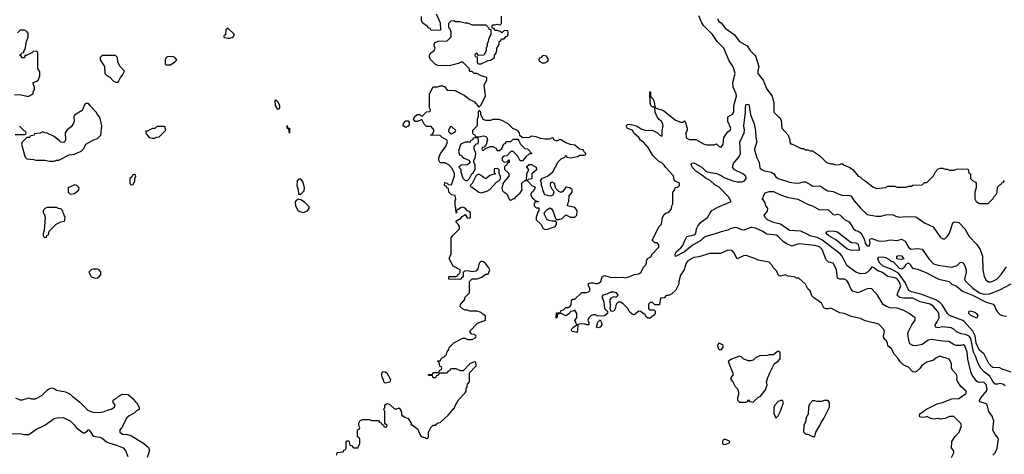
# Model space of a CAD drawing. Header units: inches. Extents: x 2348341 to 2479810, y 460419 to 613669.
# Tile 452 of 656: x 2423589 to 2432209, y 517257 to 521060. Entities that reach past the tile are written whole.
import ezdxf

# ---------------------------------------------------------------- set-up
doc = ezdxf.new("R2010")
doc.units = ezdxf.units.IN
doc.header["$MEASUREMENT"] = 0
for name, color, linetype in [('C4521', 7, 'Continuous'), ('C4522', 7, 'Continuous'), ('C4531', 7, 'Continuous'), ('C4532', 7, 'Continuous')]:
    doc.layers.add(name, color=color, linetype=linetype)

msp = doc.modelspace()

# ---------------------------------------------------------------- linework, layer by layer
at = {"layer": 'C4521', "color": 2}
for points, elevation in [([(2423622.8, 520000), (2423611.1, 519988.9), (2423604.7, 519970), (2423630, 519874), (2423636.9, 519856.9), (2423650, 519842), (2423710, 519838), (2423730, 519832), (2423810, 519831.3), (2423850, 519822), (2423890, 519822), (2423910, 519832), (2423930, 519832), (2424023.1, 519876.9), (2424070, 519882), (2424126, 519910), (2424150, 519934), (2424168, 519970), (2424220.5, 520000)], 86), ([(2423987.4, 520000), (2423985.4, 519994.6), (2423974.8, 519985.2), (2423950, 519989.2), (2423937, 520000)], 86), ([(2426366, 517250), (2426367.3, 517272.7), (2426422, 517278), (2426427.3, 517292.7), (2426442, 517298), (2426446, 517310), (2426446, 517370), (2426450, 517374), (2426470, 517374), (2426474, 517370), (2426478, 517338), (2426492.7, 517332.7), (2426510, 517314), (2426550, 517314), (2426566, 517350), (2426566, 517390), (2426562, 517402), (2426546, 517410), (2426546, 517470), (2426562, 517478), (2426566, 517490), (2426558, 517510), (2426558, 517530), (2426570, 517552), (2426590, 517562), (2426650, 517562), (2426670, 517554), (2426730, 517554), (2426738, 517538), (2426752.7, 517532.7), (2426758, 517518), (2426774, 517514), (2426778, 517498), (2426790, 517494), (2426802, 517498), (2426806, 517510), (2426786, 517526), (2426786, 517630), (2426778, 517650), (2426786, 517670), (2426786, 517690), (2426800.4, 517699.6), (2426810, 517702), (2426830, 517694), (2426870, 517654), (2426890, 517654), (2426910, 517662), (2426930, 517634), (2426934, 517594), (2426946, 517594), (2426962, 517582), (2426991, 517570), (2427016, 517530), (2427014, 517514), (2427026, 517514), (2427075.5, 517475.5), (2427091.1, 517431.1), (2427099.6, 517419.6), (2427114, 517410), (2427142, 517402), (2427150, 517394), (2427162, 517398), (2427167.3, 517412.7), (2427168.4, 517451.6), (2427188.9, 517491.1), (2427210, 517512), (2427227.3, 517512.7), (2427248.4, 517531.6), (2427270, 517534), (2427340.4, 517599.6), (2427396.4, 517663.6), (2427400.4, 517679.6), (2427430, 517734), (2427490, 517794), (2427498, 517810), (2427498, 517830), (2427508, 517850), (2427508.4, 517871.6), (2427526, 517890), (2427526, 517970), (2427586, 518030), (2427582, 518062), (2427570, 518066), (2427534, 518050), (2427471.6, 517988.4), (2427448.4, 517988.4), (2427410, 518006), (2427370, 518006), (2427358, 518002), (2427354, 517990), (2427338, 517982), (2427330, 517966), (2427270, 517966), (2427258, 517962), (2427252.7, 517947.3), (2427238, 517942), (2427230, 517926), (2427210, 517926), (2427202, 517942), (2427170, 517946), (2427166, 517950), (2427170, 517954), (2427202, 517958), (2427210, 517974), (2427250, 517974), (2427262, 517978), (2427267.3, 517992.7), (2427282, 517998), (2427286, 518010), (2427282, 518022), (2427267.3, 518027.3), (2427262, 518062), (2427246, 518070), (2427250, 518074), (2427270, 518074), (2427283.1, 518096.9), (2427306, 518110), (2427326, 518130), (2427330, 518154), (2427347.3, 518172.7), (2427348, 518190), (2427390, 518232), (2427470, 518274), (2427490, 518274), (2427510, 518262), (2427550, 518262), (2427582, 518278), (2427586, 518290), (2427570, 518306), (2427547.3, 518307.3), (2427526, 518330), (2427596.4, 518403.6), (2427666, 518430), (2427667.3, 518467.3), (2427643.1, 518483.1), (2427630, 518498), (2427590, 518508.7), (2427530, 518508.7), (2427510, 518518), (2427490, 518518), (2427466, 518530), (2427446, 518550), (2427447.3, 518567.3), (2427486, 518610), (2427486, 518630), (2427526, 518670), (2427526, 518770), (2427550, 518791.3), (2427592.7, 518792.7), (2427633.6, 518806.4), (2427668, 518832), (2427690, 518834), (2427704, 518870), (2427697.2, 518890), (2427670, 518924), (2427650, 518942), (2427630, 518948), (2427612, 518930), (2427598.8, 518881.2), (2427581, 518859), (2427550, 518852.7), (2427510, 518862), (2427482, 518858), (2427472.7, 518847.3), (2427471.6, 518808.4), (2427458, 518802), (2427450, 518786), (2427346, 518790), (2427346, 518810), (2427350, 518814), (2427410, 518814), (2427422, 518818), (2427427.3, 518832.7), (2427442, 518838), (2427446, 518850), (2427446, 518870), (2427383.1, 518903.1), (2427348, 518970), (2427366, 519010), (2427366, 519150), (2427378, 519170), (2427438, 519230), (2427438, 519250), (2427430, 519266), (2427406, 519290), (2427416.4, 519303.6), (2427450, 519322), (2427463.1, 519336.9), (2427490, 519354), (2427505.4, 519325.4), (2427530, 519322), (2427535.3, 519330), (2427535.3, 519370), (2427530, 519378), (2427510, 519386), (2427488, 519410), (2427470, 519419), (2427446.8, 519413.2), (2427430, 519398), (2427422, 519398), (2427414, 519390), (2427414, 519370), (2427410, 519366), (2427408.7, 519410), (2427402, 519430), (2427402, 519478), (2427406, 519486), (2427402, 519522), (2427370, 519526), (2427346, 519550), (2427342, 519582), (2427327.3, 519587.3), (2427322, 519602), (2427308.4, 519608.4), (2427310, 519634), (2427334, 519630), (2427338, 519618), (2427370, 519614), (2427394.6, 519694.6), (2427394.6, 519714.6), (2427376.4, 519756.4), (2427346, 519790), (2427310, 519806), (2427270, 519808), (2427258, 519830), (2427258, 519850), (2427274, 519890), (2427321.2, 519950), (2427335.3, 519990), (2427332, 520000)], 82), ([(2427537.1, 520000), (2427532, 519988), (2427490, 519988), (2427462, 519978), (2427452, 519970), (2427442, 519950), (2427432, 519910), (2427438, 519878), (2427450, 519874), (2427471.1, 519851.1), (2427522, 519830), (2427534, 519810), (2427510, 519788.7), (2427452.7, 519787.3), (2427434, 519770), (2427451.6, 519751.6), (2427452, 519730), (2427470, 519674), (2427490, 519654), (2427510, 519652), (2427528, 519670), (2427548, 519710), (2427560.4, 519719.6), (2427578, 519750), (2427575.3, 519790), (2427566, 519810), (2427566, 519830), (2427578, 519850), (2427582, 519890), (2427569, 519930), (2427568.4, 519951.6), (2427587.3, 519972.7), (2427602, 519978), (2427606, 519990), (2427604.8, 520000)], 82), ([(2427681.7, 520000), (2427672, 519968), (2427654, 519946), (2427638, 519942), (2427634, 519930), (2427638, 519918), (2427650, 519914), (2427666, 519934), (2427708.7, 519951.3), (2427730, 519951.3), (2427756.9, 519936.9), (2427770, 519914), (2427790, 519914), (2427810, 519934), (2427827.3, 519972.7), (2427842, 519978), (2427847.3, 519992.7), (2427890, 519994), (2427896, 520000)], 82), ([(2427957.6, 520000), (2427974, 519970), (2428010, 519934), (2428034, 519930), (2428054, 519910), (2428058, 519898), (2428070, 519894), (2428070, 519886), (2428050, 519886), (2428019.6, 519860.4), (2427990, 519826), (2427970, 519826), (2427950, 519866), (2427910, 519906), (2427890, 519906), (2427852.7, 519867.3), (2427830, 519866), (2427814, 519850), (2427814, 519830), (2427830, 519814), (2427862, 519818), (2427870, 519834), (2427874, 519830), (2427874, 519810), (2427858, 519802), (2427850, 519786), (2427838, 519782), (2427834, 519770), (2427834, 519750), (2427863.6, 519723.6), (2427872, 519710), (2427872, 519690), (2427825.4, 519634.6), (2427811.3, 519590), (2427811.6, 519571.6), (2427819.6, 519559.6), (2427855.3, 519535.3), (2427874, 519490), (2427890, 519482), (2427914, 519494), (2427926, 519494), (2427928.9, 519511.1), (2427970, 519544.7), (2427988.7, 519570), (2427984, 519590), (2427984, 519630), (2428010, 519652), (2428026, 519654), (2428028.9, 519711.1), (2428046, 519750), (2428028, 519770), (2428030, 519774), (2428048, 519792), (2428070, 519792), (2428112, 519770), (2428112.7, 519747.3), (2428074, 519710), (2428074, 519670), (2428070, 519666), (2428038, 519662), (2428034, 519650), (2428074, 519610), (2428098, 519598), (2428102, 519590), (2428083.6, 519556.4), (2428070, 519546), (2428062, 519530), (2428063.6, 519523.6), (2428078, 519498), (2428094, 519490), (2428098, 519478), (2428132, 519470), (2428130, 519466), (2428098, 519462), (2428094, 519450), (2428094, 519430), (2428110, 519414), (2428130, 519414), (2428134, 519410), (2428134, 519390), (2428124.7, 519375.3), (2428111.6, 519331.6), (2428112, 519310), (2428150.9, 519270.9), (2428171.6, 519231.6), (2428190, 519224.7), (2428210, 519226.8), (2428278, 519250), (2428288, 519270), (2428287.3, 519287.3), (2428278, 519298), (2428250, 519297.2), (2428223.2, 519303.2), (2428209.4, 519309.4), (2428200.1, 519320.1), (2428185.2, 519350), (2428182, 519370), (2428202.7, 519397.3), (2428230, 519414), (2428244.7, 519404.7), (2428260.7, 519380.7), (2428279.6, 519319.6), (2428290, 519311.3), (2428310, 519311.3), (2428339, 519321), (2428370, 519352), (2428410, 519332), (2428450, 519332), (2428468, 519350), (2428468.7, 519390), (2428450, 519418), (2428386, 519430), (2428388.4, 519451.6), (2428398, 519470), (2428400.4, 519519.6), (2428426, 519550), (2428426, 519570), (2428406, 519590), (2428370, 519595.3), (2428343.6, 519556.4), (2428330, 519548), (2428310, 519558), (2428282, 519582), (2428270, 519626), (2428250, 519638), (2428243.6, 519636.4), (2428232.7, 519627.3), (2428232, 519610), (2428250, 519574), (2428262, 519562), (2428264.7, 519550), (2428255.3, 519524.7), (2428230, 519515.3), (2428190, 519528), (2428180.2, 519540.2), (2428168, 519570), (2428167.3, 519587.3), (2428158, 519610), (2428158, 519630), (2428148.4, 519651.6), (2428167.3, 519672.7), (2428210, 519692), (2428258, 519730), (2428303.1, 519816.9), (2428330, 519842), (2428362, 519858), (2428370, 519874), (2428378, 519858), (2428412, 519852), (2428476.4, 519863.6), (2428490, 519874), (2428530, 519874), (2428542, 519878), (2428546, 519890), (2428527.3, 519907.3), (2428522, 519922), (2428490, 519928), (2428450, 519962), (2428410, 519968), (2428370, 519982), (2428342.3, 520000)], 82), ([(2430000, 518978.7), (2429950, 518995.3), (2429926, 518994), (2429870, 518968.7), (2429842, 519022), (2429830, 519038), (2429820.4, 519040.4), (2429790, 519042), (2429724.7, 519015.3), (2429630, 519015.3), (2429535.3, 518984.7), (2429490, 518979), (2429438, 518950), (2429422.8, 518930), (2429406, 518870), (2429375.3, 518824.7), (2429361, 518770), (2429361, 518750), (2429331.1, 518688.9), (2429299.6, 518660.4), (2429270, 518646), (2429250, 518646), (2429230, 518626), (2429198, 518622), (2429190, 518566), (2429150, 518566), (2429130, 518586), (2429110, 518586), (2429094, 518570), (2429094, 518530), (2429110, 518522), (2429139.6, 518519.6), (2429152, 518510), (2429151.3, 518490), (2429138, 518470), (2429110, 518448), (2429088.4, 518448.4), (2429076.4, 518456.4), (2429062, 518482), (2429050, 518486), (2429027.3, 518507.3), (2429010, 518508), (2428970, 518478), (2428950, 518482), (2428930, 518502), (2428912.7, 518532.7), (2428873.2, 518573.2), (2428850, 518588.7), (2428830, 518588.7), (2428811.3, 518570), (2428802, 518530), (2428791.1, 518508.9), (2428767.3, 518507.3), (2428758, 518530), (2428762, 518550), (2428759, 518610), (2428770, 518624.7), (2428790, 518638), (2428810, 518632), (2428828, 518650), (2428815.3, 518670), (2428790, 518675.1), (2428765.8, 518674.2), (2428730, 518657.2), (2428694, 518650), (2428685.4, 518634.6), (2428704, 518590), (2428710, 518534), (2428719.6, 518519.6), (2428734, 518510), (2428734, 518490), (2428708.4, 518468.4), (2428650, 518466), (2428630, 518478), (2428610, 518478), (2428590, 518468.7), (2428571.3, 518450), (2428562, 518430), (2428571.3, 518410), (2428571.1, 518388.9), (2428550, 518389), (2428530, 518398), (2428484.7, 518395.3), (2428474, 518390), (2428476.9, 518376.9), (2428470, 518322), (2428426, 518330), (2428418, 518350), (2428438, 518370), (2428468, 518390), (2428448, 518430), (2428466, 518450), (2428468, 518470), (2428468, 518490), (2428450, 518518), (2428431.6, 518508.4), (2428410, 518506), (2428402, 518490), (2428370, 518468), (2428330, 518488), (2428298, 518482), (2428292, 518450), (2428290, 518446), (2428286, 518450), (2428290, 518494), (2428322, 518498), (2428330, 518514), (2428350, 518522), (2428370, 518542), (2428390, 518542), (2428406, 518550), (2428416.4, 518563.6), (2428420.4, 518599.6), (2428430, 518614), (2428450, 518614), (2428510, 518672), (2428550, 518671.3), (2428570, 518678), (2428582, 518690), (2428582, 518710), (2428568, 518730), (2428570, 518752), (2428590, 518758), (2428610, 518758), (2428630, 518751.3), (2428650, 518751.3), (2428663.1, 518756.9), (2428678, 518770), (2428688.7, 518810), (2428710, 518821), (2428770, 518804.7), (2428870, 518806), (2428890, 518801), (2428930, 518811.3), (2428968.9, 518831.1), (2429010, 518836), (2429029.3, 518850.7), (2429050, 518894), (2429070, 518914), (2429078, 518930), (2429078, 518950), (2429086, 518970), (2429114.6, 518985.4), (2429128.9, 519011.1), (2429186, 519070), (2429186, 519090), (2429170, 519106), (2429150, 519106), (2429126, 519130), (2429188, 519250), (2429208, 519270), (2429218, 519330), (2429230, 519354), (2429248.7, 519371.3), (2429270, 519374), (2429296.4, 519403.6), (2429298, 519430), (2429306, 519450), (2429308.4, 519551.6), (2429326, 519570), (2429327.3, 519592.7), (2429350, 519594), (2429366, 519610), (2429366, 519630), (2429327.3, 519647.3), (2429318, 519658), (2429313.6, 519693.6), (2429245.2, 519765.2), (2429230, 519788), (2429210, 519808), (2429182, 519822), (2429132.5, 519872.5), (2429090, 519942), (2429050, 519988), (2429032.7, 520000)], 78), ([(2428294.9, 520000), (2428290, 519998), (2428286, 520000)], 82), ([(2430000, 519240.8), (2429990, 519242.7), (2429930, 519219), (2429910, 519222), (2429870, 519239), (2429850, 519241.2), (2429810, 519229.2), (2429790, 519217.2), (2429730, 519203.7), (2429670, 519182), (2429596.7, 519163.3), (2429570, 519146.6), (2429552.4, 519127.6), (2429476.7, 519083.3), (2429410.2, 519029.8), (2429329.2, 518989.2), (2429326.3, 519006.3), (2429336, 519030), (2429377.7, 519062.3), (2429396, 519084), (2429411.7, 519128.3), (2429430, 519162), (2429490, 519177.3), (2429509, 519190), (2429514.5, 519230), (2429525.4, 519254.6), (2429550, 519284), (2429612.1, 519327.9), (2429633.2, 519370), (2429649, 519390), (2429700.9, 519419.1), (2429818, 519470), (2429796, 519510), (2429714, 519594), (2429675.6, 519615.6), (2429632.8, 519652.8), (2429599, 519670), (2429560.9, 519700.9), (2429510, 519733.2), (2429477.2, 519770), (2429468.4, 519791.6), (2429476.4, 519803.6), (2429490, 519806), (2429561, 519770), (2429595.2, 519735.2), (2429607.9, 519727.9), (2429690, 519713.4), (2429730, 519696.3), (2429758, 519678), (2429832, 519650), (2429870, 519642), (2429910, 519640.7), (2429935.3, 519650), (2429949, 519670), (2429945.2, 519690), (2429921.2, 519710), (2429847.5, 519747.5), (2429829, 519770), (2429838.6, 519801.4), (2429890, 519866), (2429899.5, 519890), (2429895.1, 519990), (2429899.7, 520000)], 74), ([(2429529.3, 520000), (2429582, 519970), (2429604.5, 519964.5), (2429670, 519964.7), (2429690, 519974), (2429714, 519950), (2429730, 519944.7), (2429748, 519970), (2429750.6, 520000)], 78), ([(2430000, 518078.7), (2429990, 518075.3), (2429970, 518075.3), (2429930, 518088.7), (2429910, 518108), (2429890, 518115.3), (2429822, 518090), (2429792, 518070), (2429832.7, 517967.3), (2429834, 517950), (2429814, 517930), (2429814, 517910), (2429831.6, 517891.6), (2429852, 517850), (2429872, 517830), (2429883.6, 517803.6), (2429883.6, 517776.4), (2429874, 517750), (2429874, 517730), (2429890, 517714), (2429950, 517714), (2429962, 517718), (2429970, 517734), (2429978, 517718), (2430000, 517715.3)], 82), ([(2423551.6, 517751.6), (2423590, 517732), (2423612.7, 517732.7), (2423670, 517752), (2423690, 517742), (2423723.6, 517743.6), (2423746, 517750), (2423784.7, 517775.3), (2423830, 517818), (2423850, 517832), (2423870, 517838), (2423890, 517832), (2423910, 517818), (2423990, 517802), (2424030, 517782), (2424050, 517762), (2424070, 517752), (2424114.4, 517714.4), (2424184, 517644), (2424210.7, 517630.7), (2424230, 517626.8), (2424290, 517624), (2424329.2, 517630.8), (2424356.5, 517643.5), (2424390, 517651.3), (2424418, 517670), (2424426, 517690), (2424408, 517710), (2424408, 517730), (2424434.6, 517745.4), (2424450, 517762), (2424490, 517782), (2424539.6, 517779.6), (2424583.6, 517743.6), (2424599.6, 517719.6), (2424610.9, 517710.9), (2424634, 517670), (2424634, 517650), (2424610, 517638), (2424590, 517618), (2424546.4, 517593.6), (2424525.4, 517574.6), (2424482, 517490), (2424464.7, 517470), (2424464.7, 517450), (2424490, 517432), (2424530, 517431), (2424561.4, 517421.4), (2424673.7, 517353.7), (2424715.3, 517315.3), (2424724.7, 517290), (2424716.9, 517263.1), (2424704.7, 517230)], 82), ([(2423510, 517436), (2423590, 517438.8), (2423630, 517431), (2423670, 517431.3), (2423730, 517474), (2423810, 517511.3), (2423890, 517571), (2423916.9, 517576.9), (2423970, 517578), (2424032, 517550), (2424070, 517511.3), (2424087.1, 517487.1), (2424143.6, 517443.6), (2424156.4, 517443.6), (2424180.4, 517459.6), (2424188, 517470), (2424194, 517470), (2424210, 517454), (2424225.4, 517425.4), (2424236.9, 517416.9), (2424250, 517411.3), (2424290, 517407.7), (2424310, 517399.1), (2424350, 517366.4), (2424370, 517356.4), (2424437.2, 517337.2), (2424494.2, 517314.2), (2424516.3, 517290), (2424536.7, 517236.7)], 78)]:
    msp.add_lwpolyline(points, dxfattribs=dict(at, elevation=elevation))
for points, elevation in [([(2427770, 519758), (2427746.4, 519753.6), (2427742, 519750), (2427742, 519722), (2427752.7, 519712.7), (2427752.7, 519707.3), (2427730, 519706), (2427703.6, 519696.4), (2427671.3, 519668.7), (2427650, 519678), (2427630, 519698), (2427610, 519708), (2427584.7, 519695.3), (2427550, 519626), (2427534, 519610), (2427538, 519598), (2427550, 519594), (2427610, 519551.3), (2427630, 519546), (2427680.2, 519559.8), (2427705.6, 519574.4), (2427763.1, 519636.9), (2427790, 519654), (2427798, 519670), (2427798, 519690), (2427786, 519710), (2427786, 519750)], 82), ([(2424590, 519706), (2424578, 519702), (2424572.7, 519687.3), (2424554, 519670), (2424554, 519630), (2424558, 519618), (2424570, 519614), (2424582, 519618), (2424598, 519650), (2424598, 519670), (2424606, 519690), (2424602, 519702)], 86), ([(2426050, 519665.2), (2426030, 519664), (2426018.8, 519650), (2426014.8, 519610), (2426026, 519570), (2426030, 519534), (2426050, 519532), (2426078, 519562), (2426080.9, 519590), (2426070, 519637.2)], 86), ([(2424070, 519615.3), (2424014, 519590), (2424012, 519570), (2424012, 519550), (2424030, 519532), (2424070, 519538), (2424106, 519570), (2424108, 519590), (2424090, 519608)], 86), ([(2426030, 519488.7), (2426005.4, 519474.6), (2426001, 519459), (2426002.8, 519430), (2426027.7, 519387.7), (2426050, 519377.3), (2426070, 519374), (2426110, 519386.8), (2426124, 519410), (2426122, 519422), (2426083.7, 519463.7), (2426050, 519484)], 86), ([(2423910, 519418), (2423830, 519418), (2423814, 519410), (2423794, 519390), (2423794, 519370), (2423802, 519362), (2423811.3, 519330), (2423803.6, 519216.4), (2423794, 519190), (2423794, 519170), (2423810, 519154), (2423822, 519158), (2423827.3, 519172.7), (2423842, 519178), (2423846, 519210), (2423908.9, 519271.1), (2423950, 519292), (2423982, 519298), (2423986, 519330), (2423968, 519370), (2423967.3, 519387.3), (2423950, 519406), (2423928.4, 519408.4)], 86), ([(2424270, 518878), (2424230, 518878), (2424214, 518870), (2424194, 518850), (2424214, 518810), (2424250, 518798), (2424270, 518802), (2424286, 518810), (2424298, 518830), (2424298, 518850), (2424286, 518870)], 86), ([(2428650, 518364), (2428638, 518370), (2428650, 518414), (2428670, 518434), (2428682, 518410), (2428684.7, 518390), (2428670, 518369.3)], 78), ([(2429710, 518228), (2429698, 518210), (2429703.6, 518183.6), (2429712.7, 518172.7), (2429730, 518172), (2429748, 518190), (2429748, 518210), (2429730, 518222)], 82), ([(2426790, 517878), (2426778, 517890), (2426775.3, 517910), (2426764, 517924), (2426758, 517950), (2426758, 517970), (2426770, 517982), (2426790, 517978), (2426802, 517970), (2426836, 517910), (2426830, 517888.7)], 82), ([(2429770, 517386), (2429750, 517386), (2429742, 517370), (2429742, 517350), (2429750, 517342), (2429770, 517344.7), (2429802, 517358), (2429806, 517370)], 82)]:
    msp.add_lwpolyline(points, close=True, dxfattribs=dict(at, elevation=elevation))
at = {"layer": 'C4522', "color": 2}
for points, elevation in [([(2427332, 520000), (2427330, 520006), (2427288, 520030), (2427270, 520048), (2427186, 520050), (2427202, 520058), (2427218, 520090), (2427210, 520106), (2427190, 520126), (2427150, 520126), (2427130, 520146), (2427110, 520186), (2427071.6, 520168.4), (2427050, 520168), (2427038, 520190), (2427046, 520210), (2427068.4, 520231.6), (2427091.6, 520231.6), (2427110, 520214), (2427150, 520254), (2427182, 520258), (2427186, 520270), (2427178, 520290), (2427178, 520410), (2427210, 520472), (2427250, 520472), (2427270, 520482), (2427290, 520482), (2427310, 520472), (2427330, 520442), (2427399.6, 520439.6), (2427479.8, 520399.8), (2427530, 520362), (2427570, 520342), (2427610, 520294), (2427630, 520314), (2427667.3, 520392.7), (2427655.3, 520490), (2427678, 520530), (2427678, 520550), (2427670, 520558), (2427630, 520568), (2427590, 520588), (2427568.4, 520588.4), (2427550, 520606), (2427530, 520606), (2427526, 520610), (2427526, 520630), (2427467.3, 520687.3), (2427450, 520688), (2427430, 520678), (2427350, 520655.3), (2427250, 520658), (2427228.9, 520668.9), (2427188.9, 520708.9), (2427178, 520730), (2427178, 520750), (2427188, 520770), (2427218, 520790), (2427226, 520810), (2427218, 520830), (2427222, 520858), (2427252.7, 520872.7), (2427330, 520874), (2427366, 520910), (2427366, 520950), (2427356.4, 520976.4), (2427346, 520990), (2427346, 521030), (2427366, 521050), (2427390, 521052), (2427405.4, 521045.4), (2427443.6, 521043.6), (2427490, 521032), (2427510, 521032), (2427550, 521014), (2427670, 521014), (2427692.7, 520992.7), (2427698, 520978), (2427714, 520974), (2427714, 520930), (2427703.6, 520916.4), (2427692.7, 520887.3), (2427691.6, 520868.4), (2427682, 520850), (2427682, 520830), (2427672, 520810), (2427671.6, 520788.4), (2427651.6, 520748.4), (2427606, 520746), (2427590, 520766), (2427578, 520762), (2427574, 520750), (2427578, 520738), (2427594, 520734), (2427594, 520690), (2427598, 520678), (2427610, 520674), (2427630, 520674), (2427690, 520702), (2427710, 520704.7), (2427746, 520730), (2427746, 520750), (2427756.4, 520763.6), (2427766, 520790), (2427766, 520810), (2427776.4, 520823.6), (2427786, 520850), (2427786, 520870), (2427802, 520878), (2427807.3, 520892.7), (2427830, 520894), (2427847.3, 520912.7), (2427862, 520918), (2427866, 520950), (2427862, 520962), (2427830, 520966), (2427810, 520946), (2427796.4, 520956.4), (2427770, 520966), (2427750, 520966), (2427742, 520982), (2427726, 520986), (2427726, 521010), (2427730, 521014), (2427750, 521014), (2427770, 521022), (2427790, 521014), (2427802, 521018), (2427806, 521030), (2427806, 521090)], 82), ([(2427234, 521110), (2427271.6, 521031.6), (2427272.7, 520967.3), (2427190, 520966), (2427182, 520982), (2427170, 520986), (2427160.4, 521000.4), (2427118, 521030), (2427108, 521050), (2427107.3, 521087.3)], 82), ([(2429750.6, 520000), (2429753.2, 520030), (2429790, 520078), (2429810, 520094), (2429815.3, 520110), (2429789.1, 520169.1), (2429788, 520210), (2429830, 520232), (2429842, 520250), (2429841.2, 520310), (2429865.2, 520390), (2429861.2, 520410), (2429836, 520470), (2429832.7, 520510), (2429852.3, 520590), (2429841.2, 520630), (2429830, 520655.3), (2429800.1, 520700.1), (2429753.2, 520810), (2429694, 520870), (2429655.3, 520930), (2429575.3, 521010), (2429558, 521038), (2429535.3, 521095.3)], 78), ([(2429698, 521070), (2429706.4, 521046.4), (2429730, 521031.3), (2429765.2, 520985.2), (2429844.7, 520930), (2429892, 520870), (2429958, 520830), (2429984.7, 520790), (2430000, 520774.7)], 78), ([(2423542, 520402), (2423590, 520406), (2423650, 520391.3), (2423668.4, 520391.6), (2423706, 520410), (2423708, 520430), (2423718, 520450), (2423718, 520470), (2423708.9, 520488.9), (2423708, 520510), (2423739, 520521), (2423749.1, 520530.9), (2423765.2, 520570), (2423764, 520604), (2423748.4, 520631.6), (2423747.3, 520767.3), (2423742, 520782), (2423710, 520786), (2423694, 520770), (2423646, 520746), (2423634, 520746), (2423630, 520726), (2423610, 520726), (2423602, 520742), (2423586, 520750), (2423602, 520758), (2423606, 520770), (2423626, 520774), (2423626, 520786), (2423636.4, 520803.6), (2423649, 520870), (2423664, 520910), (2423662, 520942), (2423650, 520958), (2423630, 520968), (2423592.7, 520967.3), (2423570, 520946)], 86), ([(2429032.7, 520000), (2429025.2, 520005.2), (2429010, 520028), (2428966.8, 520066.8), (2428952.9, 520092.9), (2428910, 520108.7), (2428898, 520130), (2428910, 520142), (2428930, 520144.7), (2428990, 520131), (2429030, 520106), (2429070, 520090.8), (2429090, 520094), (2429131.1, 520091.1), (2429174, 520070), (2429194, 520050), (2429210, 520042), (2429215.3, 520044.7), (2429215.3, 520090), (2429222.7, 520130), (2429219.3, 520150), (2429209, 520170), (2429186.8, 520186.8), (2429169.4, 520209.4), (2429154, 520250), (2429148.4, 520288.4), (2429136.4, 520296.4), (2429130, 520295.3), (2429115.3, 520310), (2429109.2, 520330), (2429106, 520430), (2429111.3, 520430), (2429112.7, 520392.7), (2429118, 520378), (2429130, 520374), (2429142, 520350), (2429154, 520290), (2429225.4, 520265.4), (2429330, 520181), (2429376.4, 520163.6), (2429396.4, 520163.6), (2429410, 520174), (2429414, 520170), (2429432, 520110), (2429432, 520090), (2429422, 520070), (2429424.7, 520030), (2429430, 520022), (2429450, 520012), (2429510, 520011), (2429529.3, 520000)], 78), ([(2424220.5, 520000), (2424238, 520010), (2424270, 520021), (2424299, 520050), (2424309, 520130), (2424294.6, 520194.6), (2424288, 520210), (2424269.1, 520229.1), (2424258, 520250), (2424205.2, 520305.2), (2424190, 520328), (2424170, 520328), (2424159.6, 520320.4), (2424134.4, 520265.6), (2424070, 520226), (2424062, 520210), (2424064.7, 520170), (2424058, 520150), (2424038.5, 520121.5), (2424005.2, 520094.8), (2423986.8, 520070), (2423990.8, 520009.2), (2423987.4, 520000)], 86), ([(2428286, 520000), (2428266, 520010), (2428262, 520022), (2428250, 520026), (2428224.7, 520015.3), (2428190, 520014), (2428150, 520019.3), (2428110, 520034), (2428070, 520042), (2428050, 520028.7), (2427990, 520026), (2427967.3, 520047.3), (2427966, 520070), (2427946, 520090), (2427907.3, 520107.3), (2427866, 520150), (2427810, 520178), (2427787.3, 520187.3), (2427770, 520188), (2427732.7, 520187.3), (2427710, 520178), (2427670, 520178), (2427647.3, 520187.3), (2427626, 520230), (2427626, 520250), (2427610, 520266), (2427602, 520250), (2427602, 520210), (2427594, 520190), (2427594, 520130), (2427554, 520090), (2427554, 520070), (2427558, 520058), (2427572.7, 520052.7), (2427578, 520038), (2427590, 520034), (2427610, 520034), (2427650, 520044.7), (2427670, 520038), (2427678, 520030), (2427684.7, 520010), (2427681.7, 520000)], 82), ([(2429899.7, 520000), (2429931.8, 520070), (2429934, 520094), (2429929.5, 520130.5), (2429943.7, 520250), (2429944.1, 520295.9), (2429950, 520322), (2429970, 520318), (2429974.8, 520310), (2429987.3, 520230), (2430000, 520199.6)], 74), ([(2423550, 520054), (2423630, 520054), (2423642, 520058), (2423646, 520070), (2423642, 520082), (2423627.3, 520087.3), (2423587.3, 520127.3)], 86), ([(2423937, 520000), (2423890, 520039), (2423830, 520068), (2423808.9, 520068.9), (2423790, 520078), (2423767.3, 520067.3), (2423718, 520062), (2423714, 520050), (2423678, 520042), (2423674, 520030), (2423652, 520028), (2423622.8, 520000)], 86), ([(2427604.8, 520000), (2427602, 520022), (2427590, 520026), (2427558, 520022), (2427552.7, 520007.3), (2427538, 520002), (2427537.1, 520000)], 82), ([(2427896, 520000), (2427910, 520014), (2427950, 520014), (2427957.6, 520000)], 82), ([(2428342.3, 520000), (2428330, 520008), (2428312.7, 520007.3), (2428294.9, 520000)], 82)]:
    msp.add_lwpolyline(points, dxfattribs=dict(at, elevation=elevation))
for points, elevation in [([(2425410, 520986), (2425394, 520970), (2425391.6, 520928.4), (2425378, 520922), (2425374, 520910), (2425383.6, 520903.6), (2425410, 520898), (2425430, 520898), (2425450, 520904.7), (2425458, 520910), (2425468, 520930)], 86), ([(2424427.3, 520747.3), (2424310, 520746), (2424294, 520730), (2424294, 520710), (2424331.3, 520650), (2424334, 520590), (2424351.6, 520571.6), (2424376.9, 520556.9), (2424410, 520522), (2424430, 520514), (2424450, 520514), (2424470, 520554), (2424490, 520574), (2424506, 520610), (2424468, 520650), (2424455.3, 520670), (2424448.4, 520691.6), (2424446, 520730)], 86), ([(2424890, 520738), (2424871.6, 520728.4), (2424862, 520710), (2424862, 520670), (2424870, 520664.7), (2424910, 520666), (2424948, 520690), (2424966, 520710), (2424946, 520730), (2424934.6, 520734.6)], 86), ([(2428170, 520746), (2428152.7, 520727.3), (2428138, 520722), (2428134, 520710), (2428138, 520698), (2428163.6, 520683.6), (2428190, 520682), (2428210, 520694), (2428218, 520710), (2428216.4, 520716.4), (2428202, 520742)], 82), ([(2425850, 520275.3), (2425827, 520310), (2425825.2, 520350), (2425830, 520358), (2425850, 520342), (2425864.7, 520310), (2425864.7, 520290), (2425859.8, 520280.2)], 82), ([(2424850, 520126), (2424790, 520126), (2424771.6, 520108.4), (2424752.7, 520107.3), (2424706, 520086), (2424694, 520086), (2424692, 520070), (2424698, 520058), (2424722, 520030), (2424750, 520022), (2424770, 520022), (2424790, 520032), (2424810, 520034), (2424866, 520090), (2424862, 520122)], 86), ([(2425950, 520066), (2425946, 520106), (2425930, 520108), (2425930, 520134), (2425934, 520114), (2425951, 520110)], 82), ([(2426970, 520118), (2426946, 520130), (2426948.4, 520151.6), (2426970, 520174), (2426990, 520174), (2426999.6, 520159.6), (2426999.6, 520140.4), (2426990, 520128)], 82), ([(2427370, 520126), (2427358, 520122), (2427342, 520090), (2427342, 520082), (2427354, 520070), (2427370, 520062), (2427402, 520078), (2427406, 520090)], 82)]:
    msp.add_lwpolyline(points, close=True, dxfattribs=dict(at, elevation=elevation))
at = {"layer": 'C4531', "color": 2}
for points, elevation in [([(2430040.5, 520000), (2430042.8, 519990), (2430023, 519930), (2430025.5, 519910), (2430044, 519850), (2430062, 519810), (2430070, 519764.7), (2430090, 519746), (2430110, 519736), (2430170, 519726.8), (2430191.3, 519710), (2430210, 519684.7), (2430230, 519671.3), (2430330, 519638), (2430370, 519631), (2430410, 519630.8), (2430450, 519640.7), (2430470, 519640.7), (2430515.9, 519615.9), (2430530, 519602), (2430590, 519606), (2430615.3, 519595.3), (2430630, 519582), (2430663.6, 519563.6), (2430710, 519558), (2430755.3, 519535.3), (2430790, 519524.7), (2430850, 519522.8), (2430870, 519514.8), (2430894.4, 519474.4), (2430950.8, 519410), (2431010, 519356), (2431090, 519341), (2431130, 519341), (2431170, 519351), (2431230, 519356), (2431259.8, 519339.8), (2431290, 519331), (2431350, 519338), (2431434.4, 519334.4), (2431510, 519281), (2431586.4, 519246.4), (2431650, 519154), (2431670, 519142), (2431690, 519142), (2431710, 519162), (2431730, 519192), (2431759, 519281), (2431770, 519291), (2431810, 519286), (2431864.7, 519230), (2431902, 519162), (2431970, 519092), (2431998, 519050), (2432017.3, 518990), (2432022, 518870), (2432033.4, 518813.4), (2432050, 518781), (2432070, 518767.3), (2432090, 518764.9), (2432110, 518770.6), (2432145.2, 518790), (2432182.7, 518830), (2432230, 518898)], 74), ([(2430332.6, 520000), (2430334, 519974), (2430346, 519974), (2430379.6, 519959.6), (2430430, 519932), (2430450, 519932), (2430470, 519922), (2430490, 519922), (2430512.7, 519912.7), (2430530, 519912), (2430591.1, 519871.1), (2430654, 519810), (2430690, 519798), (2430710, 519798), (2430730, 519791.3), (2430767.3, 519792.7), (2430790, 519802), (2430806.4, 519786.4), (2430850.9, 519770.9), (2430882, 519750), (2430930, 519692), (2430950, 519682), (2430970, 519662), (2430992, 519650), (2431056.9, 519596.9), (2431090, 519582), (2431168.4, 519591.6), (2431190, 519602), (2431250, 519602), (2431270, 519594), (2431350, 519594), (2431370, 519602), (2431396.4, 519603.6), (2431410, 519612), (2431490, 519614), (2431510, 519634), (2431530, 519634), (2431590, 519694), (2431606, 519730), (2431630, 519754), (2431650, 519762), (2431670, 519762), (2431692.7, 519752.7), (2431711.6, 519751.6), (2431730, 519742), (2431770, 519742), (2431790, 519752), (2431890, 519754), (2431894, 519750), (2431898, 519718), (2431914, 519710), (2431914, 519670), (2431934, 519650), (2431958, 519638), (2431962, 519630), (2431962, 519590), (2431951.3, 519550), (2431951.6, 519491.6), (2431962, 519470), (2431991.6, 519451.6), (2432067.3, 519452.7), (2432108.4, 519491.6), (2432118, 519510), (2432138, 519530), (2432148, 519550), (2432150, 519594), (2432170, 519614), (2432182, 519618), (2432186, 519630), (2432202, 519638), (2432210, 519654)], 78), ([(2432216.5, 517856.5), (2432198, 517870), (2432170, 517876), (2432150, 517869.3), (2432130, 517869.4), (2432110, 517892.7), (2432081.5, 517941.5), (2432035.5, 517975.5), (2432004.5, 518010), (2431980.7, 518050), (2431960.5, 518110), (2431940.5, 518150), (2431915.6, 518270), (2431900.7, 518290), (2431870, 518306.3), (2431832, 518312), (2431790, 518329.2), (2431770, 518349), (2431744, 518364), (2431670, 518371.8), (2431630, 518362.9), (2431606, 518370), (2431602.7, 518390), (2431622.7, 518417.3), (2431638.4, 518450), (2431637.6, 518490), (2431625.6, 518510), (2431590, 518549.5), (2431559, 518570), (2431471.5, 518591.5), (2431410, 518624.5), (2431330, 518623), (2431295.3, 518630), (2431280.1, 518640.1), (2431272.3, 518650), (2431276.2, 518670), (2431303.6, 518730), (2431290, 518769.3), (2431270, 518791.3), (2431250, 518800.5), (2431190, 518812), (2431137.2, 518850), (2431103.3, 518863.3), (2431078.4, 518878.4), (2431070, 518889), (2431050, 518898), (2431031, 518870), (2431010.7, 518850), (2430990, 518839.6), (2430950, 518837), (2430909.5, 518849.5), (2430829.3, 518910), (2430791.2, 518990), (2430772.4, 519012.4), (2430612.5, 519132.5), (2430570, 519153.3), (2430508.1, 519168.1), (2430490, 519181.2), (2430429.4, 519209.4), (2430330, 519215.1), (2430250, 519269.4), (2430190, 519285.2), (2430135.3, 519310), (2430115.3, 519330), (2430106, 519350), (2430136.4, 519383.6), (2430138, 519410), (2430122, 519430), (2430116.4, 519456.4), (2430102, 519482), (2430086, 519490), (2430098, 519502), (2430100.4, 519519.6), (2430116.4, 519543.6), (2430150, 519558), (2430190, 519556), (2430250, 519527.3), (2430307.9, 519507.9), (2430402, 519490), (2430485.8, 519445.8), (2430530, 519430.5), (2430590, 519396.4), (2430658.4, 519398.4), (2430672.3, 519392.3), (2430710, 519354.8), (2430730, 519351), (2430750, 519358), (2430770, 519351.3), (2430810, 519311), (2430850, 519290.8), (2430870, 519266), (2430888.9, 519228.9), (2430910, 519214.9), (2430930.4, 519210.4), (2430953.8, 519193.8), (2430982.4, 519142.4), (2430990, 519104.7), (2431010, 519082), (2431030, 519082), (2431034, 519110), (2431028.7, 519130), (2431036.4, 519143.6), (2431050, 519146), (2431105.8, 519125.8), (2431130, 519123), (2431170, 519124.9), (2431210, 519134), (2431270, 519127.7), (2431310, 519138.8), (2431342, 519122), (2431371.3, 519070), (2431390, 519051.3), (2431450, 519058), (2431490, 519051), (2431547.5, 518967.5), (2431590, 518924.7), (2431630, 518911.3), (2431750, 518894.8), (2431795.3, 518910), (2431824, 518936), (2431830, 518938), (2431850, 518931.3), (2431864.9, 518904.9), (2431876.3, 518870), (2431876.3, 518850), (2431861.6, 518790), (2431870, 518771), (2431934, 518710), (2431991, 518670), (2432030, 518658.4), (2432079.6, 518660.4), (2432170, 518696.3), (2432270, 518748.4)], 70), ([(2432108, 517250), (2432128, 517270), (2432148, 517310), (2432158, 517390), (2432148, 517410), (2432128, 517430), (2432108.9, 517468.9), (2432119, 517550), (2432102, 517590), (2432074, 517630), (2432059, 517690), (2432050, 517699), (2431995.3, 517715.3), (2431993.2, 517730), (2432005.1, 517750), (2432052.3, 517810), (2432058, 517830), (2432050, 517868), (2432030, 517889), (2431990, 517885.2), (2431970, 517895.3), (2431952.9, 517912.9), (2431929.2, 517949.2), (2431917.5, 517977.5), (2431891.2, 518090), (2431884.2, 518150), (2431864.7, 518204.7), (2431850, 518214), (2431830, 518209), (2431790, 518209.3), (2431770, 518216), (2431724.1, 518244.1), (2431670, 518246.6), (2431570, 518261.2), (2431543.5, 518256.5), (2431490, 518219), (2431435.3, 518204.7), (2431410, 518209), (2431383.2, 518223.2), (2431372.5, 518252.5), (2431365.2, 518310), (2431369.2, 518330), (2431399, 518390), (2431428, 518430), (2431428, 518450), (2431375.3, 518490), (2431330, 518516), (2431270, 518535.1), (2431210, 518537.2), (2431178, 518550), (2431150, 518568.7), (2431099.3, 518650), (2431050, 518705.2), (2431030, 518709), (2431010, 518704), (2430930, 518668.7), (2430884.7, 518684.7), (2430864.7, 518704.7), (2430849.3, 518750), (2430830, 518777.2), (2430810, 518789.3), (2430769.1, 518789.1), (2430750, 518798), (2430739.3, 518870), (2430730, 518898), (2430710, 518928), (2430670, 518938), (2430650, 518958), (2430615.1, 519050), (2430590, 519072.7), (2430550, 519084), (2430410, 519097.2), (2430350, 519079), (2430300.2, 519100.2), (2430276.5, 519116.5), (2430230, 519164), (2430214.2, 519174.2), (2430130, 519182), (2430088, 519210), (2430030, 519235.1), (2430000, 519240.8)], 74), ([(2431748, 517230), (2431768, 517270), (2431767.3, 517287.3), (2431748, 517310), (2431748.7, 517370), (2431775.3, 517410), (2431815.3, 517450), (2431834.6, 517505.4), (2431830, 517526), (2431767.3, 517587.3), (2431730, 517588), (2431690.9, 517569.1), (2431650, 517564), (2431630, 517568.7), (2431590, 517564), (2431566, 517570), (2431530, 517588), (2431518, 517582), (2431490, 517579.3), (2431470, 517584), (2431466, 517590), (2431469, 517610), (2431527.7, 517652.3), (2431621, 517699), (2431668, 517710), (2431750, 517742), (2431810, 517746), (2431870, 517784.7), (2431875.3, 517790), (2431875.3, 517810), (2431829.3, 517849.3), (2431802, 517890), (2431794, 517910), (2431797.2, 517930), (2431792.9, 517952.9), (2431758, 517990), (2431748, 518010), (2431748, 518050), (2431726, 518090), (2431645.4, 518114.6), (2431610, 518098), (2431590, 518082), (2431530, 518062), (2431487.1, 518032.9), (2431470, 518008), (2431439.8, 517980.2), (2431430, 517975.3), (2431410, 517978), (2431370, 518018), (2431330, 518038), (2431302, 518062), (2431278.4, 518098.4), (2431249, 518130), (2431220.4, 518180.4), (2431190, 518206), (2431188, 518230), (2431178, 518250), (2431162, 518262), (2431154.6, 518274.6), (2431153.2, 518290), (2431160.7, 518330), (2431154.5, 518350), (2431110, 518395.3), (2431070, 518408.7), (2431049.1, 518409.1), (2430990, 518424), (2430950, 518444), (2430870, 518464), (2430806, 518490), (2430770, 518495.3), (2430690, 518535.3), (2430670.9, 518529.1), (2430650, 518529), (2430630, 518538), (2430610, 518578), (2430538, 518630), (2430524.7, 518644.7), (2430510, 518686), (2430490, 518706), (2430470, 518746), (2430410, 518798), (2430390, 518798), (2430368.4, 518808.4), (2430316.4, 518816.4), (2430290, 518828), (2430250, 518815.3), (2430238, 518818), (2430230, 518826), (2430218, 518858), (2430190, 518888), (2430178, 518910), (2430150, 518938), (2430055.3, 518955.3), (2430026, 518970), (2430000, 518978.7)], 78), ([(2432270, 517977), (2432190, 518000.9), (2432170, 518012.7), (2432110, 518015.6), (2432101.5, 518021.5), (2432075.1, 518050), (2432034, 518134), (2431988.3, 518170), (2431963.9, 518230), (2431952.9, 518292.9), (2431933.5, 518333.5), (2431858.7, 518418.7), (2431847.6, 518427.6), (2431730, 518471.6), (2431711.6, 518490), (2431665.8, 518565.8), (2431645.6, 518585.6), (2431609.7, 518609.7), (2431477.8, 518657.8), (2431398, 518678), (2431372.3, 518690), (2431340.6, 518760.6), (2431282.8, 518842.8), (2431218, 518878), (2431150, 518904), (2431120.7, 518930), (2431107.3, 518950), (2431101.2, 518970), (2431110, 518981), (2431145.4, 518985.4), (2431170, 518978), (2431201.4, 518961.4), (2431212, 518950), (2431239.8, 518939.8), (2431290, 518886.8), (2431310, 518880.7), (2431317, 518883), (2431338.6, 518901.4), (2431350, 518922), (2431370, 518932), (2431390, 518912), (2431396, 518896), (2431406, 518886), (2431450, 518876.3), (2431516, 518850), (2431636, 518790), (2431728, 518768), (2431750, 518746), (2431790, 518726.8), (2431844.7, 518684.7), (2431930, 518650.3), (2432050, 518588.4), (2432110.5, 518570.5), (2432127.3, 518550), (2432131, 518530), (2432145.8, 518505.8), (2432170, 518481), (2432190, 518471), (2432230, 518464.7)], 66), ([(2430000, 517715.3), (2430010, 517714), (2430048.9, 517751.1), (2430074.6, 517765.4), (2430118, 517822), (2430134.6, 517865.4), (2430128.7, 517890), (2430138, 517930), (2430155.3, 517970), (2430198, 518050), (2430226, 518070), (2430247.3, 518092.7), (2430246, 518150), (2430236.4, 518156.4), (2430223.6, 518156.4), (2430190, 518126), (2430150, 518128), (2430130, 518122), (2430070, 518118), (2430030, 518102), (2430010, 518082), (2430000, 518078.7)], 82)]:
    msp.add_lwpolyline(points, dxfattribs=dict(at, elevation=elevation))
for points, elevation in [([(2430930, 519039), (2430863.6, 519043.6), (2430830, 519056), (2430734.9, 519134.9), (2430674, 519170), (2430649, 519190), (2430650, 519194), (2430656.4, 519203.6), (2430669.3, 519210.7), (2430710, 519213.4), (2430750, 519204.9), (2430857.7, 519117.7), (2430872, 519110), (2430910, 519106.4), (2430930, 519096.3), (2430938.8, 519050), (2430938, 519042)], 66), ([(2431310, 518962), (2431283.1, 518963.1), (2431268.7, 518968.7), (2431268, 518990), (2431290, 518996), (2431310, 518994.8), (2431330, 518968)], 66), ([(2431970, 518449.4), (2431916, 518470), (2431899.5, 518490), (2431902, 518510), (2431910, 518512.7), (2431950, 518502), (2431966.8, 518490), (2431977.3, 518470)], 62), ([(2430250, 517728), (2430230, 517718), (2430202, 517690), (2430192, 517670), (2430192.7, 517612.7), (2430210, 517574), (2430230, 517594), (2430250, 517634), (2430275.3, 517710), (2430267.3, 517727.3)], 82), ([(2430667.3, 517727.3), (2430632.7, 517727.3), (2430610, 517718), (2430570, 517718), (2430550, 517726), (2430530, 517726), (2430503.6, 517696.4), (2430494, 517670), (2430491.6, 517608.4), (2430483.6, 517596.4), (2430472.7, 517567.3), (2430471.6, 517548.4), (2430454, 517510), (2430452.7, 517452.7), (2430472.7, 517432.7), (2430490, 517432), (2430530, 517414), (2430550, 517414), (2430558, 517450), (2430595.3, 517510), (2430604.7, 517535.3), (2430628, 517570), (2430678, 517670), (2430678, 517710)], 82)]:
    msp.add_lwpolyline(points, close=True, dxfattribs=dict(at, elevation=elevation))
at = {"layer": 'C4532', "color": 2}
for points, elevation in [([(2430000, 520774.7), (2430024.7, 520750), (2430034.8, 520734.8), (2430061, 520650), (2430051.3, 520610), (2430051.3, 520590), (2430098, 520530), (2430130, 520452), (2430178, 520390), (2430191.6, 520328.4), (2430192, 520250), (2430230, 520212), (2430244.7, 520204.7), (2430256.9, 520176.9), (2430262, 520110), (2430318, 520050), (2430332, 520010), (2430332.6, 520000)], 78), ([(2430000, 520199.6), (2430020.7, 520150), (2430030.5, 520090.5), (2430032.8, 520032.8), (2430040.5, 520000)], 74)]:
    msp.add_lwpolyline(points, dxfattribs=dict(at, elevation=elevation))

doc.saveas('drawing.dxf')
